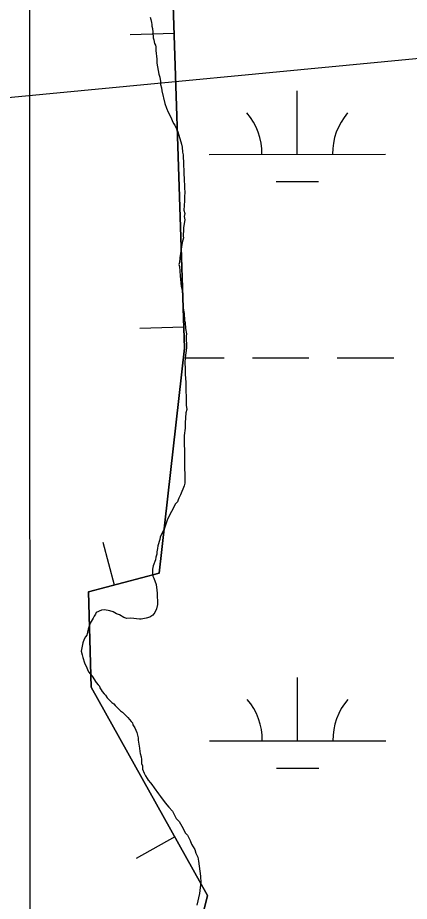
# Model space of a CAD drawing. Extents: x 3279314 to 3317160, y 734079 to 759431.
# Drawn here: x 3296564 to 3296786, y 748560 to 749061 of the extents above; entities that cross this region are included whole.
import ezdxf

# ---------------------------------------------------------------- set-up
doc = ezdxf.new("R2010")
doc.units = 0
for name, color, linetype in [('V-BORW-LINE', 7, 'Continuous'), ('V-GRID-MAJR', 7, 'Continuous'), ('V-UTIL-LINE', 7, 'Continuous'), ('V-WETL-SWMP', 7, 'Continuous')]:
    doc.layers.add(name, color=color, linetype=linetype)

msp = doc.modelspace()

# ---------------------------------------------------------------- linework, layer by layer
at = {"layer": 'V-BORW-LINE'}
for p, q in [((3296653.02, 749052.02), (3296628.04, 749051.19)), ((3296658.56, 748885.51), (3296633.58, 748884.68)), ((3296619.26, 748739.18), (3296612.83, 748763.34)), ((3296653.36, 748596.29), (3296631.52, 748584.12))]:
    msp.add_line(p, q, dxfattribs=at)
for points in [[(3296598.7, 750050.92), (3296651.61, 749925.69), (3296652.81, 749762.19), (3296645.24, 749488), (3296650.39, 749131.3), (3296658.96, 748873.52), (3296644.56, 748745.92), (3296604.44, 748735.23), (3296606.03, 748681.21), (3296671.91, 748563.01), (3296633.29, 748405.36), (3296664.96, 748197.73), (3296690.27, 748066.54), (3296690.72, 747931.25), (3296615.19, 747805.34), (3296579.92, 747680.55), (3296514.36, 747562.31)], [(3296514.36, 747562.31), (3296579.92, 747680.55), (3296615.19, 747805.34), (3296690.72, 747931.25), (3296690.27, 748066.54), (3296664.96, 748197.73), (3296633.29, 748405.36), (3296671.91, 748563.01), (3296606.03, 748681.21), (3296604.44, 748735.23), (3296644.56, 748745.92), (3296658.96, 748873.52), (3296650.39, 749131.3), (3296645.24, 749488), (3296652.81, 749762.19), (3296651.61, 749925.69), (3296598.7, 750050.92)]]:
    msp.add_lwpolyline(points, dxfattribs=at)
at = {"layer": 'V-GRID-MAJR'}
msp.add_spline([(3296575.29, 739462.57), (3296572.65, 745521.02), (3296570, 751582.85), (3296567.36, 757644.71), (3296567.36, 757648.05)], degree=3, dxfattribs=at)
at = {"layer": 'V-UTIL-LINE'}
msp.add_lwpolyline([(3304027.97, 750945.74), (3303894.99, 750732.75), (3303249.65, 750691.96), (3302193.31, 750688.38), (3301481.02, 750622.34), (3300650.44, 750327.65), (3299421.61, 749903.28), (3298370.37, 749534.8), (3297016.1, 749059.45), (3296218.35, 748982.83)], dxfattribs=at)
at = {"layer": 'V-WETL-SWMP'}
for p, q in [((3296722.83, 748983.47), (3296722.81, 749019.47)), ((3296672.83, 748983.44), (3296772.83, 748983.49)), ((3296710.84, 748968.03), (3296734.84, 748968.04)), ((3296659.28, 748868.01), (3296681.48, 748868.02)), ((3296697.48, 748868.02), (3296729.48, 748868.04)), ((3296745.48, 748868.05), (3296777.48, 748868.07)), ((3296723, 748650.79), (3296722.98, 748686.79)), ((3296673, 748650.77), (3296773, 748650.82)), ((3296711.01, 748635.36), (3296735.01, 748635.37))]:
    msp.add_line(p, q, dxfattribs=at)
for points in [[(3296639.4, 749061.29), (3296639.93, 749060.01), (3296640.21, 749058.22), (3296640.48, 749057.19), (3296640.49, 749056.17), (3296640.76, 749054.88), (3296641.05, 749052.83), (3296641.09, 749049.49), (3296641.61, 749048.47), (3296641.9, 749046.42), (3296642.42, 749045.39), (3296642.69, 749044.37), (3296642.72, 749042.31), (3296643.29, 749037.44), (3296643.32, 749035.12), (3296644.43, 749028.97)], [(3296639.4, 749061.29), (3296639.93, 749060.01), (3296640.21, 749058.22), (3296640.48, 749057.19), (3296640.49, 749056.17), (3296640.76, 749054.88), (3296641.05, 749052.83), (3296641.09, 749049.49), (3296641.61, 749048.47), (3296641.9, 749046.42), (3296642.42, 749045.39), (3296642.69, 749044.37), (3296642.72, 749042.31), (3296643.29, 749037.44), (3296643.32, 749035.12), (3296644.43, 749028.97)], [(3296644.43, 749028.97), (3296644.96, 749027.17), (3296645.25, 749024.86), (3296645.27, 749023.07), (3296645.81, 749021.27), (3296646.09, 749019.48), (3296647.72, 749012.3), (3296648.78, 749009.74), (3296649.58, 749007.44), (3296651.16, 749004.63), (3296651.95, 749002.58), (3296652.74, 749001.05), (3296653.52, 749000.03), (3296655.12, 748996.2), (3296657.26, 748989.28), (3296657.54, 748987.49), (3296657.83, 748984.66), (3296658.1, 748983.12), (3296658.13, 748981.33), (3296658.41, 748979.53), (3296658.5, 748972.08), (3296658.78, 748970.02), (3296658.85, 748964.63), (3296659.14, 748961.55), (3296658.91, 748959.74), (3296658.94, 748957.17), (3296658.49, 748951.77), (3296659.03, 748949.98), (3296658.8, 748948.18), (3296659.08, 748946.38), (3296658.36, 748942), (3296658.39, 748939.69), (3296658.15, 748938.4), (3296658.16, 748937.11), (3296658.43, 748936.09), (3296657.69, 748933.51), (3296657.21, 748930.93), (3296656.26, 748924.75), (3296656.03, 748922.18), (3296655.79, 748920.89), (3296656.06, 748919.87), (3296656.39, 748914.47), (3296656.97, 748908.57), (3296657.52, 748906.26), (3296657.81, 748903.18), (3296657.84, 748900.61), (3296658.16, 748896.24), (3296658.71, 748893.17), (3296659.01, 748889.31), (3296659.29, 748888.03), (3296659.58, 748884.69), (3296660.14, 748881.62), (3296659.9, 748880.33), (3296659.98, 748873.65), (3296659.28, 748867.98), (3296659.05, 748865.41), (3296659.35, 748861.81), (3296659.39, 748858.73), (3296659.71, 748854.11), (3296659.87, 748841.26), (3296660.16, 748838.69), (3296659.66, 748836.88), (3296659.22, 748831.22), (3296659.26, 748828.14), (3296658.79, 748824.02), (3296659.13, 748797.04), (3296658.64, 748795.49), (3296656.64, 748790.32), (3296655.64, 748788.51), (3296655.39, 748787.48), (3296654.89, 748786.44), (3296653.88, 748785.15), (3296649.36, 748776.61), (3296647.37, 748770.93), (3296646.37, 748769.12), (3296645.12, 748766.27), (3296644.88, 748764.98), (3296643.89, 748761.37), (3296643.66, 748759.83), (3296643.16, 748758.02), (3296643.18, 748756.74), (3296642.69, 748754.93), (3296642.45, 748753.39), (3296641.21, 748750.03), (3296640.71, 748748.22), (3296640.75, 748745.14), (3296641.02, 748744.12), (3296641.55, 748743.09), (3296642.88, 748739.51), (3296643.18, 748736.17), (3296643.45, 748734.64), (3296643.53, 748728.21), (3296643.05, 748725.63), (3296642.05, 748723.56), (3296641.04, 748722.01), (3296639.25, 748720.96), (3296637.2, 748720.42), (3296634.38, 748719.87), (3296633.35, 748719.86), (3296628.47, 748720.31), (3296626.15, 748720.28)], [(3296644.43, 749028.97), (3296644.96, 749027.17), (3296645.25, 749024.86), (3296645.27, 749023.07), (3296645.81, 749021.27), (3296646.09, 749019.48), (3296647.72, 749012.3), (3296648.78, 749009.74), (3296649.58, 749007.44), (3296651.16, 749004.63), (3296651.95, 749002.58), (3296652.74, 749001.05), (3296653.52, 749000.03), (3296655.12, 748996.2), (3296657.26, 748989.28), (3296657.54, 748987.49), (3296657.83, 748984.66), (3296658.1, 748983.12), (3296658.13, 748981.33), (3296658.41, 748979.53), (3296658.5, 748972.08), (3296658.78, 748970.02), (3296658.85, 748964.63), (3296659.14, 748961.55), (3296658.91, 748959.74), (3296658.94, 748957.17), (3296658.49, 748951.77), (3296659.03, 748949.98), (3296658.8, 748948.18), (3296659.08, 748946.38), (3296658.36, 748942), (3296658.39, 748939.69), (3296658.15, 748938.4), (3296658.16, 748937.11), (3296658.43, 748936.09), (3296657.69, 748933.51), (3296657.21, 748930.93), (3296656.26, 748924.75), (3296656.03, 748922.18), (3296655.79, 748920.89), (3296656.06, 748919.87), (3296656.39, 748914.47), (3296656.97, 748908.57), (3296657.52, 748906.26), (3296657.81, 748903.18), (3296657.84, 748900.61), (3296658.16, 748896.24), (3296658.71, 748893.17), (3296659.01, 748889.31), (3296659.29, 748888.03), (3296659.58, 748884.69), (3296660.14, 748881.62), (3296659.9, 748880.33), (3296659.98, 748873.65), (3296659.28, 748867.98), (3296659.05, 748865.41), (3296659.35, 748861.81), (3296659.39, 748858.73), (3296659.71, 748854.11), (3296659.87, 748841.26), (3296660.16, 748838.69), (3296659.66, 748836.88), (3296659.22, 748831.22), (3296659.26, 748828.14), (3296658.79, 748824.02), (3296659.13, 748797.04), (3296658.64, 748795.49), (3296656.64, 748790.32), (3296655.64, 748788.51), (3296655.39, 748787.48), (3296654.89, 748786.44), (3296653.88, 748785.15), (3296649.36, 748776.61), (3296647.37, 748770.93), (3296646.37, 748769.12), (3296645.12, 748766.27), (3296644.88, 748764.98), (3296643.89, 748761.37), (3296643.66, 748759.83), (3296643.16, 748758.02), (3296643.18, 748756.74), (3296642.69, 748754.93), (3296642.45, 748753.39), (3296641.21, 748750.03), (3296640.71, 748748.22), (3296640.75, 748745.14), (3296641.02, 748744.12), (3296641.55, 748743.09), (3296642.88, 748739.51), (3296643.18, 748736.17), (3296643.45, 748734.64), (3296643.53, 748728.21), (3296643.05, 748725.63), (3296642.05, 748723.56), (3296641.04, 748722.01), (3296639.25, 748720.96), (3296637.2, 748720.42), (3296634.38, 748719.87), (3296633.35, 748719.86), (3296628.47, 748720.31), (3296626.15, 748720.28)], [(3296626.15, 748720.28), (3296624.6, 748720.78), (3296622.02, 748722.29), (3296620.47, 748722.78), (3296618.4, 748724.04), (3296616.59, 748724.53), (3296613.5, 748725.01), (3296611.96, 748724.99), (3296608.89, 748723.67), (3296608.39, 748722.63), (3296607.63, 748721.59), (3296607.13, 748720.3), (3296605.37, 748717.45), (3296604.38, 748714.1), (3296603.65, 748710.75), (3296602.89, 748709.71), (3296602.14, 748708.42), (3296601.39, 748706.35), (3296600.42, 748701.71), (3296600.96, 748699.66), (3296601.24, 748698.12), (3296602.3, 748695.05), (3296603.62, 748692.24), (3296603.89, 748691.22), (3296604.42, 748689.94), (3296606.51, 748687.39), (3296608.87, 748683.82), (3296609.91, 748682.55), (3296610.69, 748681.79), (3296610.96, 748680.77), (3296611.75, 748679.75), (3296612.27, 748678.72), (3296613.32, 748677.45), (3296614.1, 748676.69), (3296615.15, 748675.16), (3296617.75, 748672.62), (3296618.79, 748671.87), (3296619.57, 748670.85), (3296620.87, 748669.58), (3296622.69, 748667.8), (3296623.73, 748667.04), (3296626.85, 748664), (3296628.68, 748661.71), (3296629.46, 748660.95), (3296629.73, 748659.92), (3296630.78, 748658.13), (3296631.84, 748655.58), (3296632.65, 748652.5), (3296632.67, 748651.22), (3296632.95, 748648.91), (3296633.49, 748646.6), (3296633.52, 748644.8), (3296633.79, 748643.52), (3296634.33, 748641.73), (3296634.6, 748640.19), (3296634.63, 748637.88), (3296635.16, 748636.6), (3296635.18, 748634.8), (3296635.98, 748632.49), (3296636.77, 748630.96), (3296637.82, 748629.43), (3296638.35, 748628.41), (3296639.65, 748626.89), (3296640.43, 748626.12), (3296641.74, 748624.08), (3296644.1, 748620.77), (3296645.4, 748619.24), (3296648.02, 748615.68), (3296650.1, 748613.13), (3296652.19, 748610.85), (3296652.98, 748609.06), (3296654.29, 748606.76), (3296655.86, 748604.98), (3296657.43, 748602.43), (3296659.54, 748598.34), (3296660.58, 748597.33), (3296662.16, 748594.26), (3296662.96, 748592.21), (3296664.8, 748589.15), (3296665.33, 748587.1), (3296666.39, 748584.8), (3296666.94, 748582.5), (3296668.07, 748574.03), (3296668.12, 748570.17), (3296667.89, 748567.6), (3296667.42, 748564.25), (3296665.96, 748557.55)], [(3296626.15, 748720.28), (3296624.6, 748720.78), (3296622.02, 748722.29), (3296620.47, 748722.78), (3296618.4, 748724.04), (3296616.59, 748724.53), (3296613.5, 748725.01), (3296611.96, 748724.99), (3296608.89, 748723.67), (3296608.39, 748722.63), (3296607.63, 748721.59), (3296607.13, 748720.3), (3296605.37, 748717.45), (3296604.38, 748714.1), (3296603.65, 748710.75), (3296602.89, 748709.71), (3296602.14, 748708.42), (3296601.39, 748706.35), (3296600.42, 748701.71), (3296600.96, 748699.66), (3296601.24, 748698.12), (3296602.3, 748695.05), (3296603.62, 748692.24), (3296603.89, 748691.22), (3296604.42, 748689.94), (3296606.51, 748687.39), (3296608.87, 748683.82), (3296609.91, 748682.55), (3296610.69, 748681.79), (3296610.96, 748680.77), (3296611.75, 748679.75), (3296612.27, 748678.72), (3296613.32, 748677.45), (3296614.1, 748676.69), (3296615.15, 748675.16), (3296617.75, 748672.62), (3296618.79, 748671.87), (3296619.57, 748670.85), (3296620.87, 748669.58), (3296622.69, 748667.8), (3296623.73, 748667.04), (3296626.85, 748664), (3296628.68, 748661.71), (3296629.46, 748660.95), (3296629.73, 748659.92), (3296630.78, 748658.13), (3296631.84, 748655.58), (3296632.65, 748652.5), (3296632.67, 748651.22), (3296632.95, 748648.91), (3296633.49, 748646.6), (3296633.52, 748644.8), (3296633.79, 748643.52), (3296634.33, 748641.73), (3296634.6, 748640.19), (3296634.63, 748637.88), (3296635.16, 748636.6), (3296635.18, 748634.8), (3296635.98, 748632.49), (3296636.77, 748630.96), (3296637.82, 748629.43), (3296638.35, 748628.41), (3296639.65, 748626.89), (3296640.43, 748626.12), (3296641.74, 748624.08), (3296644.1, 748620.77), (3296645.4, 748619.24), (3296648.02, 748615.68), (3296650.1, 748613.13), (3296652.19, 748610.85), (3296652.98, 748609.06), (3296654.29, 748606.76), (3296655.86, 748604.98), (3296657.43, 748602.43), (3296659.54, 748598.34), (3296660.58, 748597.33), (3296662.16, 748594.26), (3296662.96, 748592.21), (3296664.8, 748589.15), (3296665.33, 748587.1), (3296666.39, 748584.8), (3296666.94, 748582.5), (3296668.07, 748574.03), (3296668.12, 748570.17), (3296667.89, 748567.6), (3296667.42, 748564.25), (3296665.96, 748557.55)]]:
    msp.add_lwpolyline(points, dxfattribs=at)
for centre, start, end in [((3296667.59, 748983.92), 359.2573, 40.801), ((3296778.08, 748983.97), 139.2573, 180.801), ((3296667.76, 748651.24), 359.2573, 40.801), ((3296778.24, 748651.3), 139.2573, 180.801)]:
    msp.add_arc(centre, 35.25, start, end, dxfattribs=at)

doc.saveas('drawing.dxf')
